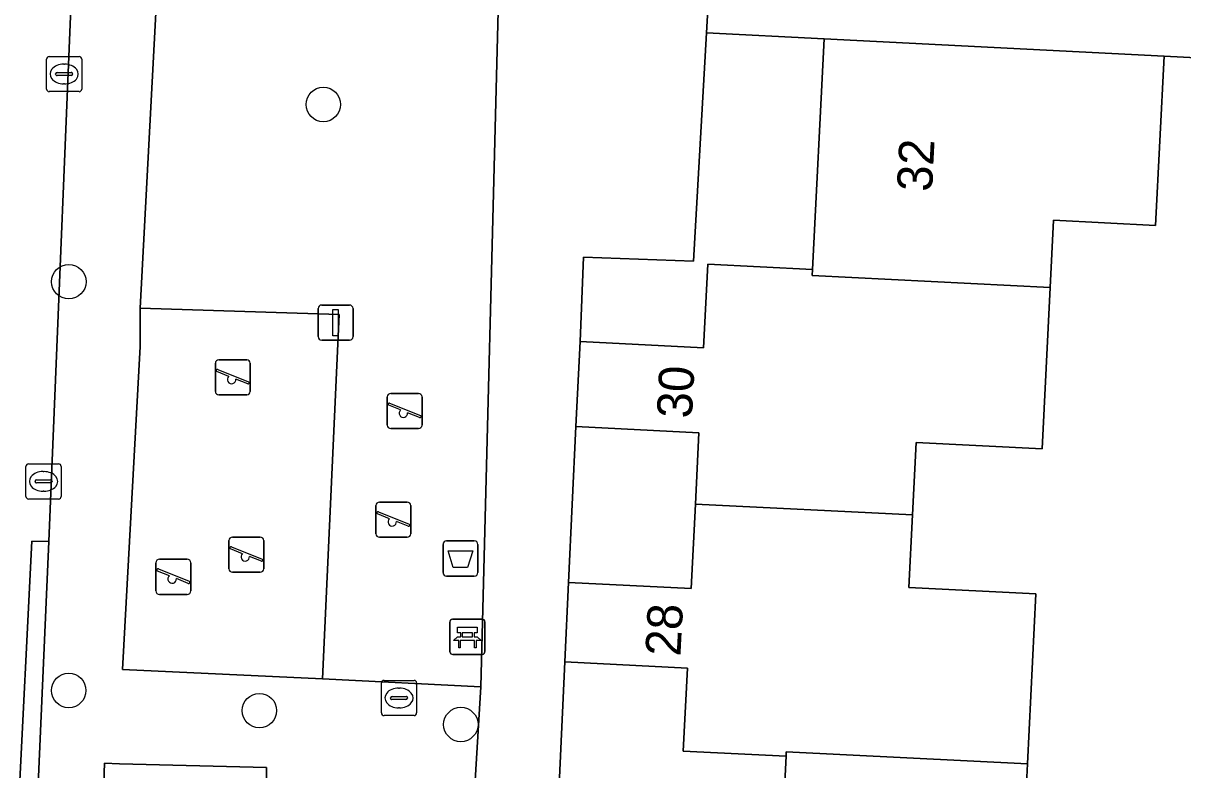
# Model space of a CAD drawing. Extents: x 162989 to 165008, y 383432 to 384338.
# Drawn here: x 164623.02 to 164655.99, y 383829 to 383850.23 of the extents above; entities that cross this region are included whole.
import ezdxf

# ---------------------------------------------------------------- set-up
doc = ezdxf.new("R2010")
doc.units = 0
for name, color, linetype in [('IMGEO_Afvalbak', 7, 'Continuous'), ('IMGEO_Bank', 7, 'Continuous'), ('IMGEO_Boom', 7, 'Continuous'), ('IMGEO_Erf', 7, 'Continuous'), ('IMGEO_Groenvoorziening', 7, 'Continuous'), ('IMGEO_Kolk', 7, 'Continuous'), ('IMGEO_Muur', 7, 'Continuous'), ('IMGEO_Pand', 7, 'Continuous'), ('IMGEO_Pand_nummerreeks', 7, 'Continuous'), ('IMGEO_Rijbaan_lokaal_open', 7, 'Continuous'), ('IMGEO_Speelvoorziening', 7, 'Continuous'), ('IMGEO_Terreindeel_zand', 7, 'Continuous'), ('IMGEO_Verkeersbordpaal', 7, 'Continuous'), ('IMGEO_Voetpad_open', 7, 'Continuous')]:
    doc.layers.add(name, color=color, linetype=linetype)

msp = doc.modelspace()

# ---------------------------------------------------------------- linework, layer by layer
at = {"layer": 'IMGEO_Afvalbak'}
for p, q in [((164635.052, 383835.51), (164635.842, 383835.51)), ((164635.842, 383835.51), (164635.052, 383835.51)), ((164634.952, 383834.61), (164634.952, 383835.41)), ((164634.952, 383835.41), (164634.952, 383834.61)), ((164635.942, 383835.41), (164635.942, 383834.61)), ((164635.942, 383834.61), (164635.942, 383835.41)), ((164635.842, 383834.51), (164635.052, 383834.51)), ((164635.052, 383834.51), (164635.842, 383834.51))]:
    msp.add_line(p, q, dxfattribs=at)
msp.add_lwpolyline([(164635.095, 383835.224), (164635.799, 383835.224), (164635.65, 383834.754), (164635.244, 383834.754), (164635.095, 383835.224)], dxfattribs=at)
for centre, start, end in [((164635.052, 383835.41), 90, 180), ((164635.052, 383835.41), 90, 180), ((164635.842, 383835.41), 0, 90), ((164635.842, 383835.41), 360, 90), ((164635.052, 383834.61), 180, 270), ((164635.052, 383834.61), 180, 270), ((164635.842, 383834.61), 270, 0), ((164635.842, 383834.61), 270, 0)]:
    msp.add_arc(centre, 0.1, start, end, dxfattribs=at)
at = {"layer": 'IMGEO_Bank'}
for p, q in [((164635.146, 383832.357), (164635.146, 383833.198)), ((164635.146, 383833.198), (164635.146, 383832.357)), ((164635.221, 383833.282), (164636.062, 383833.282)), ((164636.062, 383833.282), (164635.221, 383833.282)), ((164636.146, 383833.207), (164636.146, 383832.366)), ((164636.146, 383832.366), (164636.146, 383833.207)), ((164635.455, 383832.788), (164635.455, 383832.894)), ((164635.499, 383832.894), (164635.499, 383832.788)), ((164635.787, 383832.9), (164635.505, 383832.9)), ((164635.793, 383832.788), (164635.793, 383832.894)), ((164635.837, 383832.894), (164635.837, 383832.788)), ((164635.843, 383832.68), (164635.45, 383832.68)), ((164635.505, 383832.782), (164635.787, 383832.782)), ((164636.071, 383832.282), (164635.23, 383832.282)), ((164635.23, 383832.282), (164636.071, 383832.282))]:
    msp.add_line(p, q, dxfattribs=at)
for points in [[(164635.449, 383832.9), (164635.363, 383832.9), (164635.363, 383833.061), (164635.926, 383833.061), (164635.926, 383832.9), (164635.843, 383832.9)], [(164635.393, 383832.68), (164635.251, 383832.68), (164635.363, 383832.782), (164635.449, 383832.782)], [(164635.443, 383832.673), (164635.443, 383832.466), (164635.4, 383832.466), (164635.4, 383832.673)], [(164635.843, 383832.782), (164635.926, 383832.782), (164636.038, 383832.68), (164635.899, 383832.68)], [(164635.893, 383832.673), (164635.893, 383832.466), (164635.849, 383832.466), (164635.849, 383832.673)]]:
    msp.add_lwpolyline(points, dxfattribs=at)
for centre, radius, start, end in [((164635.224, 383833.204), 0.0779, 92.4484, 184.2845), ((164635.224, 383833.204), 0.0779, 92.4484, 184.2845), ((164636.068, 383833.204), 0.0779, 2.4484, 94.2845), ((164636.068, 383833.204), 0.0779, 2.4484, 94.2845), ((164635.448, 383832.893), 0.00671, 2.8957, 87.1043), ((164635.505, 383832.893), 0.00671, 92.8957, 177.1043), ((164635.787, 383832.893), 0.00671, 2.8957, 87.1043), ((164635.844, 383832.893), 0.00671, 92.8957, 177.1043), ((164635.393, 383832.673), 0.00671, 2.8957, 87.1043), ((164635.45, 383832.673), 0.00671, 92.8957, 177.1043), ((164635.448, 383832.789), 0.00671, 272.8957, 357.1043), ((164635.505, 383832.789), 0.00671, 182.8957, 267.1043), ((164635.787, 383832.789), 0.00671, 272.8957, 357.1043), ((164635.844, 383832.789), 0.00671, 182.8957, 267.1043), ((164635.842, 383832.673), 0.00671, 2.8957, 87.1043), ((164635.899, 383832.673), 0.00671, 92.8957, 177.1043), ((164635.224, 383832.36), 0.0779, 182.4484, 274.2845), ((164635.224, 383832.36), 0.0779, 182.4484, 274.2845), ((164636.068, 383832.36), 0.0779, 272.4484, 4.2845), ((164636.068, 383832.36), 0.0779, 272.4484, 4.2845)]:
    msp.add_arc(centre, radius, start, end, dxfattribs=at)
at = {"layer": 'IMGEO_Boom'}
for centre in [(164631.549, 383847.919), (164624.313, 383842.88), (164624.311, 383831.256), (164629.733, 383830.684), (164635.459, 383830.289)]:
    msp.add_circle(centre, 0.489, dxfattribs=at)
at = {"layer": 'IMGEO_Erf'}
for points in [[(164642.445, 383849.957), (164642.073, 383843.465), (164638.95, 383843.577), (164638.855, 383841.176), (164642.361, 383841), (164642.48, 383843.378), (164645.46, 383843.229), (164645.79, 383849.782)], [(164638.525, 383834.331), (164642.008, 383834.156), (164642.128, 383836.557), (164642.23, 383838.583), (164638.733, 383838.759)]]:
    msp.add_lwpolyline(points, close=True, dxfattribs=at)
for points in [[(164666.43, 383848.726), (164655.455, 383849.297), (164655.213, 383844.479), (164652.314, 383844.625), (164652.218, 383842.717), (164651.988, 383838.13), (164648.402, 383838.31), (164648.299, 383836.25), (164648.195, 383834.188), (164651.811, 383834.007), (164651.568, 383829.166), (164651.473, 383827.279), (164654.327, 383827.136), (164654.076, 383822.136), (164653.852, 383817.657), (164653.63, 383813.234), (164653.402, 383808.702), (164653.16, 383803.863), (164652.937, 383799.424), (164649.95, 383799.574), (164649.852, 383797.605)], [(164644.594, 383827.132), (164644.707, 383829.386), (164641.782, 383829.533), (164641.9, 383831.895), (164638.412, 383832.07), (164638.258, 383828.577)]]:
    msp.add_lwpolyline(points, dxfattribs=at)
at = {"layer": 'IMGEO_Groenvoorziening'}
msp.add_lwpolyline([(164636.529, 383850.954), (164626.837, 383851.421), (164626.338, 383842.125), (164632, 383841.949), (164631.53, 383831.589), (164636.024, 383831.361)], close=True, dxfattribs=at)
at = {"layer": 'IMGEO_Kolk'}
for p, q in [((164623.679, 383848.358), (164623.679, 383849.21)), ((164623.754, 383849.284), (164624.606, 383849.284)), ((164624.167, 383849.064), (164624.192, 383849.064)), ((164624.68, 383849.21), (164624.68, 383848.358)), ((164623.938, 383848.778), (164623.938, 383848.79)), ((164624.376, 383848.741), (164623.978, 383848.741)), ((164623.981, 383848.827), (164624.379, 383848.827)), ((164624.422, 383848.79), (164624.422, 383848.778)), ((164624.19, 383848.504), (164624.165, 383848.504)), ((164624.606, 383848.284), (164623.754, 383848.284)), ((164623.094, 383836.775), (164623.094, 383837.627)), ((164623.169, 383837.701), (164624.021, 383837.701)), ((164623.582, 383837.481), (164623.607, 383837.481)), ((164624.095, 383837.627), (164624.095, 383836.775)), ((164623.353, 383837.195), (164623.353, 383837.207)), ((164623.791, 383837.158), (164623.393, 383837.158)), ((164623.396, 383837.244), (164623.794, 383837.244)), ((164623.837, 383837.207), (164623.837, 383837.195)), ((164623.605, 383836.921), (164623.58, 383836.921)), ((164624.021, 383836.701), (164623.169, 383836.701)), ((164633.276, 383831.543), (164634.128, 383831.543)), ((164633.201, 383830.617), (164633.201, 383831.469)), ((164633.689, 383831.323), (164633.714, 383831.323)), ((164634.202, 383831.469), (164634.202, 383830.617)), ((164633.46, 383831.037), (164633.46, 383831.049)), ((164633.898, 383831), (164633.5, 383831)), ((164633.503, 383831.086), (164633.901, 383831.086)), ((164633.944, 383831.049), (164633.944, 383831.037)), ((164634.128, 383830.543), (164633.276, 383830.543)), ((164633.712, 383830.763), (164633.687, 383830.763))]:
    msp.add_line(p, q, dxfattribs=at)
for points in [[(164623.679, 383848.358), (164623.679, 383849.21)], [(164623.754, 383849.284), (164624.606, 383849.284)], [(164624.68, 383849.21), (164624.68, 383848.358)], [(164624.606, 383848.284), (164623.754, 383848.284)], [(164623.094, 383836.775), (164623.094, 383837.627)], [(164623.169, 383837.701), (164624.021, 383837.701)], [(164624.095, 383837.627), (164624.095, 383836.775)], [(164624.021, 383836.701), (164623.169, 383836.701)], [(164633.276, 383831.543), (164634.128, 383831.543)], [(164633.201, 383830.617), (164633.201, 383831.469)], [(164634.202, 383831.469), (164634.202, 383830.617)], [(164634.128, 383830.543), (164633.276, 383830.543)]]:
    msp.add_lwpolyline(points, dxfattribs=at)
for centre, radius, start, end in [((164623.756, 383849.208), 0.0765, 91.552, 178.448), ((164623.756, 383849.208), 0.0765, 91.552, 178.448), ((164624.604, 383849.208), 0.0765, 1.552, 88.448), ((164624.604, 383849.208), 0.0765, 1.552, 88.448), ((164623.978, 383848.787), 0.0403, 85.8775, 175.7526), ((164623.975, 383848.777), 0.0366, 178.938, 274.7102), ((164624.379, 383848.784), 0.043, 264.8664, 352.4533), ((164624.383, 383848.789), 0.0386, 1.7309, 96.639), ((164623.756, 383848.36), 0.0765, 181.552, 268.448), ((164623.756, 383848.36), 0.0765, 181.552, 268.448), ((164624.604, 383848.36), 0.0765, 271.552, 358.448), ((164624.604, 383848.36), 0.0765, 271.552, 358.448), ((164623.171, 383837.625), 0.0765, 91.552, 178.448), ((164623.171, 383837.625), 0.0765, 91.552, 178.448), ((164624.019, 383837.625), 0.0765, 1.552, 88.448), ((164624.019, 383837.625), 0.0765, 1.552, 88.448), ((164623.393, 383837.204), 0.0403, 85.8775, 175.7526), ((164623.39, 383837.194), 0.0366, 178.938, 274.7102), ((164623.794, 383837.201), 0.043, 264.8664, 352.4533), ((164623.798, 383837.206), 0.0386, 1.7309, 96.639), ((164623.171, 383836.777), 0.0765, 181.552, 268.448), ((164623.171, 383836.777), 0.0765, 181.552, 268.448), ((164624.019, 383836.777), 0.0765, 271.552, 358.448), ((164624.019, 383836.777), 0.0765, 271.552, 358.448), ((164633.278, 383831.467), 0.0765, 91.552, 178.448), ((164633.278, 383831.467), 0.0765, 91.552, 178.448), ((164634.126, 383831.467), 0.0765, 1.552, 88.448), ((164634.126, 383831.467), 0.0765, 1.552, 88.448), ((164633.5, 383831.046), 0.0403, 85.8775, 175.7526), ((164633.497, 383831.036), 0.0366, 178.938, 274.7102), ((164633.901, 383831.043), 0.043, 264.8664, 352.4533), ((164633.905, 383831.048), 0.0386, 1.7309, 96.639), ((164633.278, 383830.619), 0.0765, 181.552, 268.448), ((164633.278, 383830.619), 0.0765, 181.552, 268.448), ((164634.126, 383830.619), 0.0765, 271.552, 358.448), ((164634.126, 383830.619), 0.0765, 271.552, 358.448)]:
    msp.add_arc(centre, radius, start, end, dxfattribs=at)
for centre, major_axis, ratio, start_param, end_param in [((164624.166, 383848.784), (-0.387, 0.002), 0.722429, 4.712389, 7.853982), ((164624.191, 383848.784), (-0.39, 0.002), 0.717154, 1.570796, 4.712389), ((164623.581, 383837.201), (-0.387, 0.002), 0.722429, 4.712389, 7.853982), ((164623.606, 383837.201), (-0.39, 0.002), 0.717154, 1.570796, 4.712389), ((164633.688, 383831.043), (-0.387, 0.002), 0.722429, 4.712389, 7.853982), ((164633.713, 383831.043), (-0.39, 0.002), 0.717154, 1.570796, 4.712389)]:
    msp.add_ellipse(centre, major_axis=major_axis, ratio=ratio, start_param=start_param, end_param=end_param, dxfattribs=at)
at = {"layer": 'IMGEO_Muur'}
msp.add_lwpolyline([(164632.076, 383825.939), (164629.767, 383826.004), (164629.932, 383828.78), (164629.934, 383829.066), (164625.755, 383829.174), (164625.331, 383829.185), (164625.287, 383828.06), (164623.418, 383828.159), (164623.746, 383835.488), (164623.261, 383835.502), (164622.874, 383827.747), (164625.254, 383827.628), (164625.172, 383824.594), (164628.549, 383824.443), (164629.679, 383824.393), (164629.691, 383824.595), (164629.706, 383824.876), (164629.751, 383825.689), (164631.767, 383825.613), (164631.571, 383821.005), (164631.951, 383821.01), (164631.955, 383821.151)], close=True, dxfattribs=at)
at = {"layer": 'IMGEO_Pand'}
for points in [[(164652.218, 383842.717), (164652.314, 383844.625), (164655.213, 383844.479), (164655.455, 383849.297), (164645.79, 383849.782), (164645.46, 383843.229), (164645.451, 383843.057)], [(164652.218, 383842.717), (164645.451, 383843.057), (164645.46, 383843.229), (164642.48, 383843.378), (164642.361, 383841), (164638.855, 383841.176), (164638.733, 383838.759), (164642.23, 383838.583), (164642.128, 383836.557), (164648.299, 383836.25), (164648.402, 383838.31), (164651.988, 383838.13)], [(164651.568, 383829.166), (164651.811, 383834.007), (164648.195, 383834.188), (164648.299, 383836.25), (164642.128, 383836.557), (164642.008, 383834.156), (164638.525, 383834.331), (164638.412, 383832.07), (164641.9, 383831.895), (164641.782, 383829.533), (164644.707, 383829.386), (164644.711, 383829.507)], [(164651.568, 383829.166), (164644.711, 383829.507), (164644.707, 383829.386), (164644.594, 383827.132), (164641.31, 383827.297), (164641.194, 383824.99), (164644.401, 383824.829), (164647.597, 383824.67), (164647.486, 383822.462), (164654.076, 383822.136), (164654.327, 383827.136), (164651.473, 383827.279)]]:
    msp.add_lwpolyline(points, close=True, dxfattribs=at)
at = {"layer": 'IMGEO_Rijbaan_lokaal_open'}
msp.add_lwpolyline([(164624.512, 383854.122), (164624.691, 383857.769), (164618.512, 383858.048), (164618.272, 383854.123), (164617.851, 383843.98), (164617.675, 383840.431), (164617.541, 383837.731), (164616.626, 383819.255), (164617.063, 383819.237), (164620.824, 383819.083), (164620.74, 383815.352), (164623.707, 383815.211), (164628.032, 383814.949), (164628.329, 383820.401), (164628.549, 383824.443), (164625.172, 383824.594), (164625.254, 383827.628), (164622.874, 383827.747), (164623.261, 383835.502), (164623.746, 383835.488)], close=True, dxfattribs=at)
at = {"layer": 'IMGEO_Speelvoorziening'}
for p, q in [((164628.48, 383839.761), (164628.48, 383840.561)), ((164628.48, 383840.561), (164628.48, 383839.761)), ((164628.58, 383840.661), (164629.37, 383840.661)), ((164629.37, 383840.661), (164628.58, 383840.661)), ((164629.47, 383840.561), (164629.47, 383839.761)), ((164629.47, 383839.761), (164629.47, 383840.561)), ((164628.863, 383840.189), (164628.524, 383840.326)), ((164628.549, 383840.386), (164629.425, 383840.033)), ((164629.401, 383839.973), (164629.061, 383840.11)), ((164629.37, 383839.661), (164628.58, 383839.661)), ((164628.58, 383839.661), (164629.37, 383839.661)), ((164633.365, 383838.804), (164633.365, 383839.604)), ((164633.365, 383839.604), (164633.365, 383838.804)), ((164633.434, 383839.429), (164634.31, 383839.076)), ((164633.465, 383839.704), (164634.255, 383839.704)), ((164634.255, 383839.704), (164633.465, 383839.704)), ((164634.355, 383839.604), (164634.355, 383838.804)), ((164634.355, 383838.804), (164634.355, 383839.604)), ((164633.748, 383839.232), (164633.409, 383839.369)), ((164634.286, 383839.016), (164633.946, 383839.153)), ((164634.255, 383838.704), (164633.465, 383838.704)), ((164633.465, 383838.704), (164634.255, 383838.704)), ((164633.045, 383835.713), (164633.045, 383836.513)), ((164633.045, 383836.513), (164633.045, 383835.713)), ((164633.145, 383836.613), (164633.935, 383836.613)), ((164633.935, 383836.613), (164633.145, 383836.613)), ((164634.035, 383836.513), (164634.035, 383835.713)), ((164634.035, 383835.713), (164634.035, 383836.513)), ((164633.428, 383836.141), (164633.089, 383836.278)), ((164633.114, 383836.338), (164633.99, 383835.985)), ((164633.966, 383835.925), (164633.626, 383836.062)), ((164628.866, 383834.718), (164628.866, 383835.518)), ((164628.866, 383835.518), (164628.866, 383834.718)), ((164628.966, 383835.618), (164629.756, 383835.618)), ((164629.756, 383835.618), (164628.966, 383835.618)), ((164629.856, 383835.518), (164629.856, 383834.718)), ((164629.856, 383834.718), (164629.856, 383835.518)), ((164633.935, 383835.613), (164633.145, 383835.613)), ((164633.145, 383835.613), (164633.935, 383835.613)), ((164629.249, 383835.146), (164628.91, 383835.283)), ((164628.935, 383835.343), (164629.811, 383834.99)), ((164626.789, 383834.088), (164626.789, 383834.888)), ((164626.789, 383834.888), (164626.789, 383834.088)), ((164626.889, 383834.988), (164627.679, 383834.988)), ((164627.679, 383834.988), (164626.889, 383834.988)), ((164627.779, 383834.888), (164627.779, 383834.088)), ((164627.779, 383834.088), (164627.779, 383834.888)), ((164629.787, 383834.93), (164629.447, 383835.067)), ((164627.172, 383834.516), (164626.833, 383834.653)), ((164626.858, 383834.713), (164627.734, 383834.36)), ((164629.756, 383834.618), (164628.966, 383834.618)), ((164628.966, 383834.618), (164629.756, 383834.618)), ((164627.71, 383834.3), (164627.37, 383834.437)), ((164627.679, 383833.988), (164626.889, 383833.988)), ((164626.889, 383833.988), (164627.679, 383833.988))]:
    msp.add_line(p, q, dxfattribs=at)
for centre, radius, start, end in [((164628.58, 383840.561), 0.1, 90, 180), ((164628.58, 383840.561), 0.1, 90, 180), ((164628.537, 383840.356), 0.0327, 68.078, 248.078), ((164629.37, 383840.561), 0.1, 0, 90), ((164629.37, 383840.561), 0.1, 360, 90), ((164628.942, 383840.099), 0.12, 130.9928, 5.1632), ((164628.58, 383839.761), 0.1, 180, 270), ((164628.58, 383839.761), 0.1, 180, 270), ((164629.37, 383839.761), 0.1, 270, 0), ((164629.37, 383839.761), 0.1, 270, 0), ((164629.413, 383840.003), 0.0327, 248.078, 68.078), ((164633.465, 383839.604), 0.1, 90, 180), ((164633.465, 383839.604), 0.1, 90, 180), ((164633.422, 383839.399), 0.0327, 68.078, 248.078), ((164634.255, 383839.604), 0.1, 0, 90), ((164634.255, 383839.604), 0.1, 360, 90), ((164633.827, 383839.142), 0.12, 130.9928, 5.1632), ((164634.298, 383839.046), 0.0327, 248.078, 68.078), ((164633.465, 383838.804), 0.1, 180, 270), ((164633.465, 383838.804), 0.1, 180, 270), ((164634.255, 383838.804), 0.1, 270, 0), ((164634.255, 383838.804), 0.1, 270, 0), ((164633.145, 383836.513), 0.1, 90, 180), ((164633.145, 383836.513), 0.1, 90, 180), ((164633.935, 383836.513), 0.1, 0, 90), ((164633.935, 383836.513), 0.1, 360, 90), ((164633.102, 383836.308), 0.0327, 68.078, 248.078), ((164633.507, 383836.051), 0.12, 130.9928, 5.1632), ((164633.978, 383835.955), 0.0327, 248.078, 68.078), ((164628.966, 383835.518), 0.1, 90, 180), ((164628.966, 383835.518), 0.1, 90, 180), ((164629.756, 383835.518), 0.1, 0, 90), ((164629.756, 383835.518), 0.1, 360, 90), ((164633.145, 383835.713), 0.1, 180, 270), ((164633.145, 383835.713), 0.1, 180, 270), ((164633.935, 383835.713), 0.1, 270, 0), ((164633.935, 383835.713), 0.1, 270, 0), ((164628.923, 383835.313), 0.0327, 68.078, 248.078), ((164629.328, 383835.056), 0.12, 130.9928, 5.1632), ((164626.889, 383834.888), 0.1, 90, 180), ((164626.889, 383834.888), 0.1, 90, 180), ((164627.679, 383834.888), 0.1, 0, 90), ((164627.679, 383834.888), 0.1, 360, 90), ((164629.799, 383834.96), 0.0327, 248.078, 68.078), ((164626.846, 383834.683), 0.0327, 68.078, 248.078), ((164627.251, 383834.426), 0.12, 130.9928, 5.1632), ((164628.966, 383834.718), 0.1, 180, 270), ((164628.966, 383834.718), 0.1, 180, 270), ((164629.756, 383834.718), 0.1, 270, 0), ((164629.756, 383834.718), 0.1, 270, 0), ((164627.722, 383834.33), 0.0327, 248.078, 68.078), ((164626.889, 383834.088), 0.1, 180, 270), ((164626.889, 383834.088), 0.1, 180, 270), ((164627.679, 383834.088), 0.1, 270, 0), ((164627.679, 383834.088), 0.1, 270, 0)]:
    msp.add_arc(centre, radius, start, end, dxfattribs=at)
at = {"layer": 'IMGEO_Terreindeel_zand'}
msp.add_lwpolyline([(164632, 383841.949), (164626.338, 383842.125), (164626.338, 383841.041), (164625.836, 383831.85), (164631.53, 383831.589)], close=True, dxfattribs=at)
at = {"layer": 'IMGEO_Verkeersbordpaal'}
for p, q in [((164631.403, 383841.317), (164631.403, 383842.117)), ((164631.403, 383842.117), (164631.403, 383841.317)), ((164631.503, 383842.217), (164632.293, 383842.217)), ((164632.293, 383842.217), (164631.503, 383842.217)), ((164632.393, 383842.117), (164632.393, 383841.317)), ((164632.393, 383841.317), (164632.393, 383842.117)), ((164632.293, 383841.217), (164631.503, 383841.217)), ((164631.503, 383841.217), (164632.293, 383841.217))]:
    msp.add_line(p, q, dxfattribs=at)
msp.add_lwpolyline([(164631.823, 383842.092), (164631.973, 383842.092), (164631.973, 383841.342), (164631.823, 383841.342), (164631.823, 383842.092)], dxfattribs=at)
for centre, start, end in [((164631.503, 383842.117), 90, 180), ((164631.503, 383842.117), 90, 180), ((164632.293, 383842.117), 0, 90), ((164632.293, 383842.117), 360, 90), ((164631.503, 383841.317), 180, 270), ((164631.503, 383841.317), 180, 270), ((164632.293, 383841.317), 270, 0), ((164632.293, 383841.317), 270, 0)]:
    msp.add_arc(centre, 0.1, start, end, dxfattribs=at)
at = {"layer": 'IMGEO_Voetpad_open'}
for points in [[(164642.445, 383849.957), (164642.625, 383853.105), (164638.163, 383853.326), (164638.36, 383856.904), (164637.661, 383856.947), (164637.601, 383855.948), (164629.278, 383856.455), (164629.339, 383857.453), (164628.041, 383857.532), (164627.866, 383853.957), (164626.975, 383854.001), (164626.837, 383851.421), (164636.529, 383850.954), (164636.024, 383831.361), (164635.864, 383828.697), (164638.258, 383828.577), (164638.412, 383832.07), (164638.525, 383834.331), (164638.733, 383838.759), (164638.855, 383841.176), (164638.95, 383843.577), (164642.073, 383843.465)], [(164669.598, 383851.766), (164642.625, 383853.105), (164642.445, 383849.957), (164645.79, 383849.782), (164655.455, 383849.297), (164666.43, 383848.726), (164666.183, 383845.054), (164669.305, 383844.881), (164669.928, 383844.847), (164672.128, 383845.01), (164675.963, 383844.799), (164685.64, 383844.352), (164694.332, 383843.872), (164694.497, 383846.866), (164669.361, 383848.077)]]:
    msp.add_lwpolyline(points, close=True, dxfattribs=at)
msp.add_lwpolyline([(164635.864, 383828.697), (164636.024, 383831.361), (164631.53, 383831.589), (164625.836, 383831.85), (164626.338, 383841.041), (164626.338, 383842.125), (164626.837, 383851.421), (164626.975, 383854.001), (164624.512, 383854.122), (164623.746, 383835.488), (164623.418, 383828.159), (164625.287, 383828.06), (164625.331, 383829.185), (164625.755, 383829.174), (164629.934, 383829.066), (164629.932, 383828.78), (164629.767, 383826.004), (164632.076, 383825.939), (164631.955, 383821.151), (164632.629, 383821.118)], dxfattribs=at)

# ---------------------------------------------------------------- texts
at = {"layer": 'IMGEO_Pand_nummerreeks'}
for s, rotation, p in [('32', 87.1142, (164648.855, 383845.426)), ('30', 87.1104, (164642.028, 383838.979)), ('28', 87.1389, (164641.703, 383832.215))]:
    msp.add_text(s, height=1, rotation=rotation, dxfattribs=at).set_placement(p)

doc.saveas('drawing.dxf')
